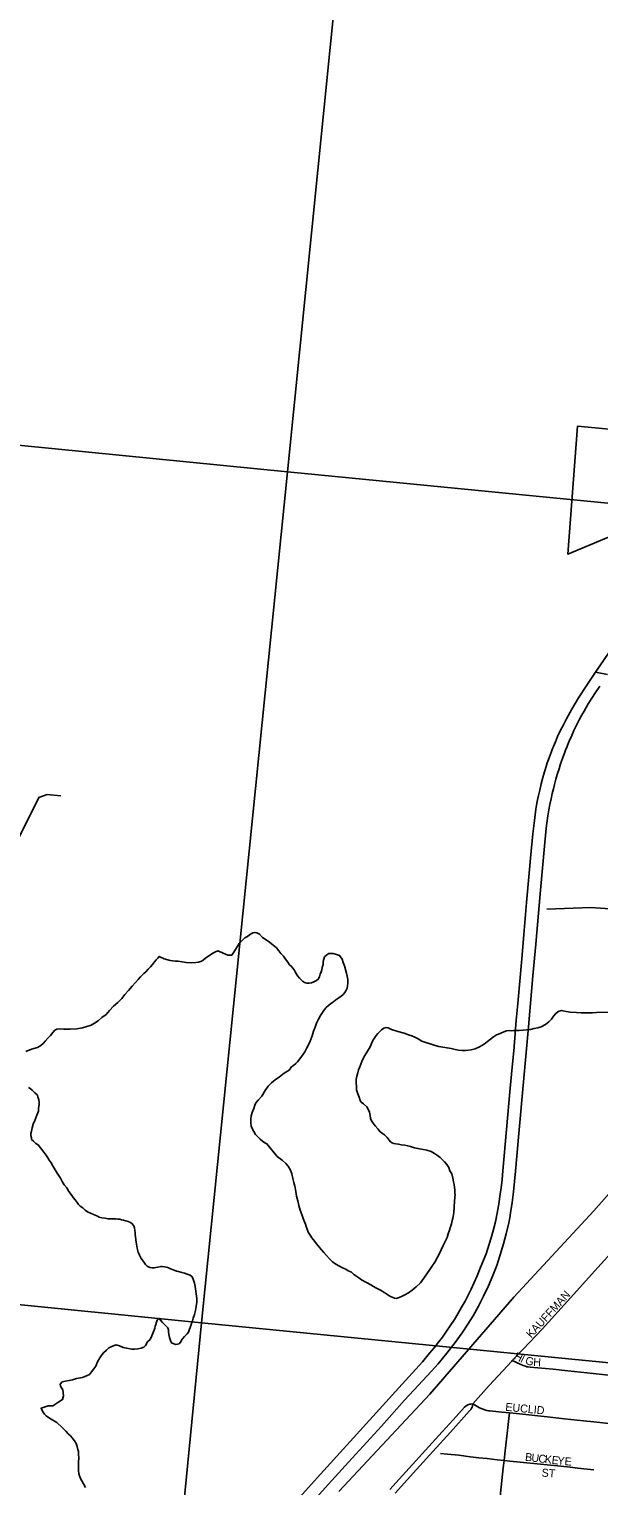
# Model space of a CAD drawing. Extents: x 1410790 to 1770854, y 448063 to 770588.
# Drawn here: x 1535096 to 1538656, y 660281 to 669381 of the extents above; entities that cross this region are included whole.
import ezdxf

# ---------------------------------------------------------------- set-up
doc = ezdxf.new("R2010")
doc.units = 0
for name, color, linetype in [('GM_X_City_Street', 7, 'Continuous'), ('GM_X_City_Street_Text', 7, 'Continuous'), ('GM_X_Corporation', 7, 'Continuous'), ('GM_X_Minor_River', 7, 'Continuous'), ('GM_X_Section', 7, 'Continuous'), ('GM_X_State_Route', 7, 'Continuous')]:
    doc.layers.add(name, color=color, linetype=linetype)

msp = doc.modelspace()

# ---------------------------------------------------------------- linework, layer by layer
at = {"layer": 'GM_X_City_Street'}
for points in [[(1538184.3, 661136.7), (1538301.1, 661258.9), (1538518.7, 661499.6), (1538610.9, 661602), (1538791, 661800.4)], [(1538114.8, 661064.1), (1538184.3, 661136.7)], [(1537868.7, 660793.3), (1537971.6, 660907.8), (1538111.4, 661060.5), (1538114.8, 661064.1)], [(1538114.8, 661064.1), (1538165.3, 661041.1), (1538182.4, 661033.4), (1538189.3, 661030.5), (1538196.8, 661027.8), (1538205.2, 661025.5), (1538214.9, 661023.6), (1538227.5, 661022.1), (1538370.9, 661010.1), (1538462, 661000.1), (1538621, 660983.2), (1538697, 660974.2), (1538757.1, 660967.7), (1538777, 660965.6)], [(1537349.2, 660258.6), (1537407.3, 660323), (1537676.7, 660619), (1537745.4, 660693.9), (1537817.3, 660772.7), (1537827.1, 660780.9), (1537836.3, 660786.1), (1537848.8, 660790.7), (1537858.5, 660792.2), (1537868.7, 660793.3)], [(1537383.9, 660235.3), (1537517.1, 660383.4), (1537618.3, 660495.4), (1537728.7, 660616.7), (1537848.1, 660748.6), (1537855.8, 660758), (1537860, 660765.3), (1537864, 660772.7), (1537867.1, 660781.8), (1537868.7, 660793.3)], [(1537868.7, 660793.3), (1537910.3, 660767.4), (1537944.2, 660755), (1537956.8, 660751.5), (1537966.4, 660749.9), (1537974.5, 660748.9), (1537993.7, 660746.9), (1538050.3, 660742.3), (1538097.8, 660737.7)], [(1538064.2, 660439.7), (1538069.1, 660480.6), (1538085.6, 660627.3), (1538093.9, 660702.2), (1538097.8, 660737.7)], [(1538097.8, 660737.7), (1538142.3, 660733.3), (1538332, 660712.1), (1538442, 660699.9), (1538559.3, 660687.8), (1538625.4, 660680.3), (1538700.3, 660672.1), (1538742.7, 660667.7)], [(1537665.9, 660483), (1537711, 660478.8), (1537781.7, 660471.7), (1537852, 660463.1), (1537906, 660456.6), (1537958.1, 660451), (1538020.8, 660444.5), (1538064.2, 660439.7)], [(1538032.8, 660139.7), (1538042.4, 660236), (1538058.5, 660392.7), (1538064.2, 660439.7)], [(1538064.2, 660439.7), (1538098.9, 660435.9), (1538164.1, 660429.3), (1538291.1, 660415.6), (1538418.8, 660403.2), (1538477.4, 660397.2), (1538524.4, 660392.1), (1538562.8, 660388), (1538582.9, 660385.7), (1538624.7, 660380.1)]]:
    msp.add_lwpolyline(points, dxfattribs=at)
at = {"layer": 'GM_X_Corporation'}
for points in [[(1538945.1, 666303), (1538461.6, 666102.4), (1538523.3, 666901.1), (1538744.4, 666880.8)], [(1538710.1, 665348.9), (1538635.6, 665364.7), (1538959.4, 665838.6)], [(1537031, 660245.9), (1537599.4, 660854.3), (1538123.8, 661459.7), (1538624.8, 661999.4), (1539134.6, 662575.1)]]:
    msp.add_lwpolyline(points, dxfattribs=at)
at = {"layer": 'GM_X_Minor_River'}
for points in [[(1531985.2, 660168.6), (1532450.3, 660588.3), (1532651.2, 660818.9), (1532822.5, 660971.9), (1533111.7, 661305), (1533328.3, 661617.5), (1533535.6, 661866), (1533588.6, 661915.1), (1533860.1, 662266.7), (1533936.4, 662477.8), (1534141.4, 662806.6), (1534648, 663695.2), (1534995.8, 664257.9), (1535156.5, 664581.7), (1535209, 664600.7), (1535292.9, 664590.9)], [(1538331.2, 663883), (1538605.8, 663893.4), (1538965.8, 663870.1), (1539133.4, 663836.6), (1539385.4, 663817.4), (1540123.5, 663466.6), (1540243.1, 663440.7), (1540738.7, 663386.5), (1540998, 663331), (1541119.3, 663290.4), (1541335.2, 663171.7), (1541681, 662933.8), (1541831.9, 662770.2), (1541887.5, 662749), (1542003.3, 662730.6), (1542249.7, 662729.6), (1542673.6, 662692.9)], [(1535075.5, 662995.4), (1535109.8, 663008.9), (1535148.1, 663020.4), (1535168.3, 663032.1), (1535184.6, 663045.9), (1535196.8, 663059.7), (1535213.1, 663077.5), (1535229.5, 663095.3), (1535243.8, 663113.1), (1535256, 663127), (1535268.2, 663134.8), (1535284.2, 663136.6), (1535312.3, 663134.1), (1535352.3, 663133.4), (1535394.5, 663136.8), (1535428.6, 663142.2), (1535456.8, 663149.8), (1535483, 663159.4), (1535505.3, 663171.1), (1535527.6, 663186.8), (1535549.9, 663206.5), (1535576.3, 663226.1), (1535598.7, 663249.9), (1535623.2, 663277.6), (1535649.7, 663301.2), (1535674.1, 663324.9), (1535694.5, 663350.7), (1535717, 663376.4), (1535739.5, 663402.2), (1535757.8, 663423.9), (1535776.2, 663443.7), (1535792.5, 663461.5), (1535812.9, 663481.2), (1535825.1, 663493.1), (1535839.4, 663508.9), (1535853.6, 663522.7), (1535865.9, 663538.6), (1535878.2, 663554.5), (1535890.4, 663566.3), (1535900.6, 663578.2), (1535908.8, 663588.1), (1535940.6, 663573.5), (1535976.5, 663562.9), (1536010.5, 663558.3), (1536026.6, 663558), (1536040.6, 663555.8), (1536076.6, 663551.2), (1536110.6, 663548.7), (1536136.7, 663550.2), (1536154.8, 663551.9), (1536168.9, 663555.7), (1536183, 663565.5), (1536199.3, 663579.3), (1536223.6, 663595), (1536243.9, 663608.7), (1536260, 663616.5), (1536274.2, 663624.3), (1536337.9, 663597.1), (1536361.9, 663596.7), (1536374.2, 663614.6), (1536390.7, 663642.5), (1536409.2, 663668.2), (1536427.5, 663688), (1536443.8, 663703.8), (1536460, 663713.6), (1536472.2, 663723.4), (1536482.3, 663729.3), (1536494.4, 663735.1)], [(1536494.4, 663735.1), (1536506.5, 663738.9), (1536518.5, 663736.7), (1536534.4, 663728.4), (1536554.1, 663706), (1536589.8, 663683.4), (1536619.5, 663660.8), (1536641.3, 663642.4), (1536657, 663624), (1536668.8, 663605.8), (1536684.5, 663589.5), (1536698.3, 663571.2), (1536712, 663552.9), (1536723.8, 663536.6), (1536735.6, 663526.4), (1536741.5, 663516.3), (1536751.3, 663504.1), (1536759.1, 663491.9), (1536766.9, 663477.7), (1536774.8, 663465.5), (1536784.6, 663453.3), (1536804.3, 663434.9), (1536816.2, 663424.7), (1536830.2, 663420.5), (1536846.2, 663422.2), (1536860.3, 663424), (1536874.4, 663429.8), (1536892.6, 663437.5), (1536902.7, 663445.4), (1536911, 663461.3), (1536915.2, 663477.3), (1536921.5, 663493.2), (1536925.7, 663505.2), (1536927.9, 663519.2), (1536932.2, 663537.2), (1536932.6, 663557.3), (1536941, 663585.3), (1536955.3, 663599.1), (1536969.4, 663606.9), (1536995.5, 663606.5), (1537017.4, 663600.1), (1537035.4, 663593.8), (1537051, 663571.4), (1537058.7, 663551.2), (1537066.4, 663529), (1537072.1, 663506.8), (1537079.7, 663484.6), (1537083.4, 663464.5), (1537087.1, 663444.4), (1537086.8, 663424.3), (1537084.4, 663402.2), (1537082.2, 663390.2), (1537073.9, 663374.3), (1537067.7, 663362.4), (1537057.5, 663350.5), (1537045.3, 663340.7), (1537031.1, 663328.8), (1537012.9, 663317.1), (1536998.7, 663305.3), (1536980.5, 663293.5), (1536966.2, 663281.7), (1536952, 663269.9), (1536941.8, 663256), (1536929.5, 663238.2), (1536917.1, 663220.3), (1536904.7, 663196.4), (1536892.3, 663170.5), (1536883.9, 663146.5), (1536873.5, 663120.6), (1536865, 663092.6), (1536852.4, 663058.7), (1536842.1, 663036.8), (1536831.7, 663016.9), (1536819.3, 662993), (1536807, 662973.1), (1536772.2, 662929.5), (1536762, 662919.7), (1536747.8, 662907.8), (1536735.6, 662898), (1536721.3, 662878.2), (1536688.9, 662858.6), (1536660.5, 662837), (1536634.1, 662817.4), (1536609.8, 662799.7), (1536589.4, 662777.9), (1536570.9, 662750.1), (1536550.3, 662716.3), (1536527.9, 662690.6), (1536511.5, 662672.8), (1536505.3, 662658.9), (1536499, 662638.9), (1536490.5, 662612.9), (1536484.2, 662593), (1536481.8, 662570.9), (1536481.5, 662548.8), (1536483.2, 662528.7), (1536490.9, 662508.5), (1536500.7, 662494.3), (1536510.4, 662476.1), (1536526.2, 662459.8), (1536540, 662447.5)], [(1538122.3, 663126.3), (1538138.3, 663126.1), (1538158.4, 663125.7), (1538182.4, 663127.3), (1538204.5, 663129), (1538228.6, 663132.6), (1538252.8, 663138.2), (1538274.9, 663141.9), (1538295, 663149.6), (1538323.3, 663163.2), (1538343.6, 663178.9), (1538359.9, 663196.7), (1538372.2, 663214.6), (1538386.6, 663232.4), (1538398.7, 663242.3), (1538408.8, 663246.1), (1538422.9, 663249.9), (1538432.9, 663247.7), (1538450.9, 663245.4), (1538476.9, 663241), (1538516.9, 663238.3), (1538545, 663235.9), (1538573, 663235.4), (1538597.1, 663237), (1538617.1, 663236.7), (1538641.2, 663238.3), (1538713.4, 663239.2)], [(1537752.1, 662162.7), (1537748.4, 662180.8), (1537742.7, 662203), (1537737.1, 662229.2), (1537725.4, 662249.4), (1537717.7, 662269.6), (1537706, 662287.9), (1537692.2, 662304.2), (1537678.4, 662318.4), (1537664.6, 662332.7), (1537646.8, 662345.1), (1537629, 662357.4), (1537607.1, 662369.8), (1537581.2, 662378.3), (1537557.2, 662382.7), (1537525.2, 662389.2), (1537503.3, 662393.6), (1537479.3, 662400), (1537461.3, 662404.3), (1537443.4, 662408.6), (1537421.4, 662411), (1537403.4, 662415.3), (1537387.4, 662417.6), (1537375.4, 662419.8), (1537363.4, 662424), (1537353.5, 662430.2), (1537345.7, 662440.3), (1537333.9, 662456.6), (1537316.1, 662472.9), (1537304.3, 662483.2), (1537290.4, 662493.4), (1537274.6, 662511.8), (1537258.9, 662530.1), (1537245.1, 662546.4), (1537235.3, 662560.6), (1537229.6, 662576.8), (1537225.9, 662594.9), (1537222.2, 662615), (1537214.4, 662633.2), (1537206.7, 662649.4), (1537184.9, 662667.8), (1537171.1, 662678.1), (1537165.2, 662688.2), (1537157.5, 662708.4), (1537149.9, 662730.6), (1537142.2, 662754.8), (1537140.6, 662777), (1537138.9, 662797.1), (1537139.2, 662819.1), (1537143.6, 662841.2), (1537149.9, 662861.1), (1537154.2, 662879.1), (1537162.6, 662899.1), (1537175.1, 662933), (1537189.6, 662962.9), (1537204.1, 662986.7), (1537216.4, 663006.6), (1537224.6, 663018.5), (1537232.9, 663038.4), (1537239.2, 663054.4), (1537247.5, 663070.3), (1537255.7, 663082.2), (1537263.9, 663094.2), (1537274.1, 663106), (1537286.4, 663119.9), (1537298.5, 663129.7), (1537312.7, 663139.5), (1537326.9, 663145.3), (1537338.8, 663143.1), (1537360.7, 663132.7), (1537400.6, 663120), (1537438.5, 663109.4), (1537466.4, 663098.9), (1537486.4, 663092.5), (1537506.3, 663084.2), (1537526.1, 663073.8), (1537550, 663059.4), (1537633.7, 663031.9), (1537655.7, 663025.5), (1537681.6, 663021.1), (1537707.6, 663016.6), (1537733.6, 663012.2), (1537757.6, 663007.8), (1537779.6, 663003.4), (1537801.6, 663001.1), (1537823.6, 663000.7), (1537857.8, 663004.2), (1537883.9, 663011.8), (1537910.2, 663023.4), (1537938.5, 663041), (1537960.8, 663056.7), (1537979.1, 663072.4), (1537997.4, 663086.2), (1538015.6, 663097.9), (1538029.7, 663103.7), (1538043.9, 663109.5), (1538062, 663117.3), (1538078.1, 663123), (1538096.2, 663124.7), (1538108.2, 663124.5), (1538122.3, 663126.3)], [(1535109.7, 662497), (1535114, 662517), (1535120.4, 662541), (1535130.8, 662562.9), (1535137.1, 662580.9), (1535143.3, 662596.9), (1535149.6, 662610.8), (1535153.7, 662620.8), (1535154.1, 662640.8), (1535158.4, 662662.9), (1535158.7, 662678.9), (1535156.9, 662693), (1535151.2, 662711.2), (1535147.3, 662721.2), (1535131.5, 662735.6), (1535115.8, 662753.9), (1535101.9, 662764.2), (1535092, 662770.3)], [(1536067.3, 661214.7), (1536083.6, 661230.5), (1536091.8, 661240.4), (1536096, 661254.3), (1536104.4, 661276.3), (1536110.7, 661294.2), (1536117, 661312.2), (1536121.3, 661328.2), (1536129.7, 661352.2), (1536136.1, 661376.1), (1536140.5, 661402.2), (1536142.9, 661428.2), (1536143.3, 661452.3), (1536132.5, 661526.7), (1536130.6, 661536.8), (1536128.8, 661546.9), (1536124.9, 661559), (1536121.2, 661573.1), (1536115.4, 661587.2), (1536101.5, 661597.5), (1536083.6, 661603.8), (1536067.6, 661610.1), (1536049.7, 661614.4), (1536029.7, 661620.8), (1536017.7, 661623), (1536001.8, 661629.3), (1535979.9, 661637.7), (1535962, 661646), (1535942, 661648.3), (1535928, 661650.5), (1535918, 661650.7), (1535899.9, 661647), (1535887.8, 661645.2), (1535877.8, 661643.3), (1535863.7, 661643.6), (1535849.7, 661645.8), (1535833.8, 661654.1), (1535824, 661664.3), (1535810.2, 661682.6), (1535796.5, 661700.9), (1535784.8, 661723.1), (1535777.1, 661741.3), (1535771.5, 661765.5), (1535765.9, 661791.7), (1535762.3, 661817.9), (1535760.6, 661838), (1535758.8, 661850), (1535759, 661864.1), (1535757.2, 661876.2), (1535753.4, 661892.3), (1535749.7, 661906.4), (1535737.9, 661920.6), (1535726, 661928.9), (1535714, 661933.1), (1535686.1, 661941.6), (1535672.1, 661943.8), (1535662.1, 661946), (1535650.1, 661946.2), (1535638.1, 661948.4), (1535620, 661948.7), (1535604, 661948.9), (1535588, 661949.2), (1535570, 661953.5), (1535550, 661955.8), (1535534, 661960.1), (1535518.1, 661968.4), (1535498.2, 661976.8), (1535478.3, 661985.1), (1535460.4, 661993.4), (1535446.6, 662003.7), (1535430.7, 662018), (1535414.9, 662028.3), (1535405, 662038.5), (1535395.2, 662050.7), (1535383.4, 662067), (1535371.7, 662083.2), (1535357.9, 662101.5), (1535344.2, 662119.8), (1535330.5, 662142.1), (1535314.8, 662162.4), (1535303.1, 662182.7), (1535291.4, 662203), (1535271.9, 662235.4), (1535258.1, 662255.7), (1535246.4, 662276), (1535232.8, 662298.3), (1535221, 662316.5), (1535213.2, 662330.7), (1535203.4, 662342.9), (1535195.6, 662355.1), (1535185.8, 662367.3), (1535176, 662381.5), (1535164.1, 662393.8), (1535154.4, 662410), (1535138.5, 662420.3), (1535122.7, 662434.6), (1535110.8, 662444.8), (1535111, 662454.9), (1535107.2, 662469), (1535107.4, 662483), (1535109.7, 662497)], [(1536540, 662447.5), (1536553.8, 662435.2), (1536567.7, 662423), (1536581.6, 662416.7), (1536646.5, 662339.4), (1536676.2, 662314.8), (1536699.9, 662294.3), (1536713.7, 662278), (1536729.3, 662253.7), (1536737, 662229.5), (1536744.5, 662201.2), (1536750.2, 662177.1), (1536755.8, 662152.9), (1536763.3, 662120.6), (1536766.8, 662090.5), (1536774.4, 662062.2), (1536781.9, 662032), (1536789.5, 662003.8), (1536799.1, 661975.5), (1536808.7, 661951.3), (1536816.4, 661931.1), (1536822.1, 661914.9), (1536827.9, 661900.8), (1536833.7, 661884.6), (1536839.4, 661866.4), (1536847.2, 661854.3), (1536857, 661840.1), (1536862.9, 661829.9), (1536870.7, 661819.8), (1536880.6, 661807.5), (1536892.4, 661793.3), (1536902.2, 661781.1), (1536912, 661768.9), (1536923.8, 661754.7), (1536937.6, 661738.4), (1536953.3, 661720), (1536973, 661699.6), (1536990.8, 661681.3), (1537012.6, 661666.9), (1537034.4, 661652.5), (1537054.3, 661642.1), (1537074.2, 661633.8), (1537090.1, 661623.4), (1537110, 661615.1), (1537123.8, 661602.8), (1537137.7, 661592.6), (1537155.5, 661580.2), (1537173.4, 661567.9), (1537231, 661536.8), (1537246.9, 661526.5), (1537262.8, 661518.2), (1537274.7, 661512), (1537290.6, 661503.7), (1537302.5, 661497.5), (1537314.4, 661489.3), (1537328.3, 661481), (1537340.2, 661472.8), (1537354.1, 661464.5), (1537368.1, 661458.3), (1537380, 661454.1), (1537390, 661451.9), (1537408.1, 661457.6), (1537426.3, 661465.4), (1537444.5, 661475.1), (1537466.7, 661486.8), (1537489, 661502.5), (1537515.4, 661524.1), (1537541.9, 661549.8), (1537562.4, 661577.6), (1537580.9, 661605.4), (1537599.3, 661633.2), (1537615.8, 661657), (1537630.1, 661678.8), (1537646.7, 661708.7), (1537661.1, 661732.5), (1537671.5, 661756.4), (1537683.9, 661782.3), (1537696.3, 661808.2), (1537708.8, 661832.1), (1537715.1, 661856.1), (1537723.5, 661878), (1537729.9, 661900), (1537734.2, 661918), (1537738.5, 661938), (1537742.8, 661954), (1537744.9, 661964), (1537747.1, 661974), (1537749.4, 661990), (1537749.5, 662000.1), (1537751.7, 662010.1), (1537751.9, 662022.1), (1537752.1, 662034.2), (1537754.3, 662046.2), (1537754.4, 662056.2), (1537756.9, 662086.3), (1537757.1, 662098.3), (1537755.3, 662108.4), (1537755.4, 662120.4), (1537755.6, 662130.5), (1537753.8, 662144.6), (1537752.1, 662162.7)], [(1535449, 660271.4), (1535435.3, 660293.8), (1535425.6, 660312), (1535415.8, 660326.2), (1535410.1, 660344.3), (1535406.3, 660358.4), (1535404.5, 660374.5), (1535404.9, 660398.6), (1535403.4, 660428.7), (1535405.8, 660456.8), (1535404.2, 660476.9), (1535404.4, 660494.9), (1535400.7, 660509.1), (1535396.9, 660527.2), (1535389.2, 660545.4), (1535379.4, 660561.6), (1535365.7, 660581.9), (1535353.9, 660594.1), (1535340.1, 660606.4), (1535324.3, 660622.7), (1535302.6, 660645.2), (1535269, 660675.8), (1535233.3, 660698.5), (1535211.5, 660712.9), (1535201.6, 660719.1), (1535191.7, 660729.3), (1535181.9, 660743.5), (1535170.2, 660765.8), (1535214.6, 660781.1), (1535246.6, 660780.6), (1535256.8, 660788.4), (1535281.1, 660806.1), (1535303.4, 660819.8), (1535309.8, 660843.7), (1535306.4, 660879.9), (1535292.7, 660904.2), (1535288.9, 660916.3), (1535303.1, 660930.2), (1535323.3, 660935.8), (1535345.4, 660939.5), (1535367.5, 660943.2), (1535391.7, 660950.8), (1535429.9, 660958.2), (1535454.1, 660967.8), (1535472.3, 660977.6), (1535486.5, 660993.4), (1535500.9, 661011.2), (1535513.2, 661029.1), (1535523.6, 661055), (1535538.1, 661080.8), (1535550.4, 661098.7), (1535562.6, 661114.6), (1535578.9, 661128.3), (1535593.1, 661142.2), (1535613.3, 661151.9), (1535627.5, 661157.7), (1535639.6, 661161.5), (1535659.5, 661155.1), (1535683.4, 661144.7), (1535737.4, 661135.8), (1535753.4, 661135.5), (1535775.5, 661137.2), (1535795.6, 661140.8), (1535811.7, 661146.6), (1535823.9, 661158.4), (1535836.3, 661180.3), (1535852.6, 661196.1), (1535862.9, 661218), (1535871.3, 661238), (1535877.6, 661253.9), (1535881.7, 661265.9), (1535883.9, 661277.9), (1535888.1, 661289.9), (1535892.4, 661303.9), (1535896.6, 661315.8), (1535906.8, 661327.7), (1535928.4, 661301.3), (1535950.1, 661280.8), (1535962, 661268.6), (1535965.8, 661256.5), (1535967.6, 661244.4), (1535969.3, 661226.3), (1535973, 661208.2), (1535978.8, 661190), (1535986.5, 661173.8), (1536000.4, 661167.6), (1536012.4, 661163.4), (1536022.5, 661165.2), (1536032.5, 661169.1), (1536040.7, 661179), (1536053, 661196.8), (1536067.3, 661214.7)]]:
    msp.add_lwpolyline(points, dxfattribs=at)
at = {"layer": 'GM_X_Section'}
for points in [[(1542531.7, 671341.3), (1542010.8, 666097.7), (1536711.3, 666615.6), (1537243.2, 671918.9)], [(1536711.3, 666615.6), (1536173.2, 661300.3), (1530726, 661842.6), (1531280, 667153.7)], [(1536711.3, 666615.6), (1542010.8, 666097.7), (1541524.6, 660775.6), (1536173.2, 661300.3)], [(1536173.2, 661300.3), (1535655.6, 656010.7), (1530308.8, 656571.2), (1530204.9, 656579), (1530726, 661842.6)], [(1541524.6, 660775.6), (1540980.4, 655448.5), (1535655.6, 656010.7), (1536173.2, 661300.3)]]:
    msp.add_lwpolyline(points, close=True, dxfattribs=at)
at = {"layer": 'GM_X_State_Route'}
for points in [[(1536786, 660208.5), (1536895.8, 660330.4), (1537101.3, 660558), (1537244.1, 660714.7), (1537406.4, 660893.9), (1537554.1, 661056.1), (1537598.4, 661109.9), (1537626.1, 661143.3), (1537653.5, 661177.6), (1537678.2, 661209.7), (1537704.3, 661246.6), (1537726.4, 661279.6), (1537752.9, 661320.8), (1537774.6, 661356.4), (1537796.3, 661392.4), (1537819.7, 661434.1), (1537839.7, 661472.3), (1537857.8, 661509.5), (1537876.1, 661550.4), (1537895.7, 661593.8), (1537915.2, 661640.2), (1537936, 661691), (1537950.8, 661731.2), (1537971.3, 661790.3), (1537984.1, 661831.4), (1537998, 661882.3), (1538009.5, 661930.5), (1538019.4, 661974.4), (1538027.6, 662018.3), (1538033.2, 662055.6), (1538038, 662089.9), (1538045.4, 662143.3), (1538051.1, 662194.5), (1538056.7, 662248.7), (1538101.4, 662764.4), (1538114.4, 662895.7), (1538126, 663018.9), (1538126.6, 663025), (1538140, 663189.5), (1538149.4, 663295.1), (1538173.8, 663572.8), (1538187.6, 663726.3), (1538204.4, 663925.7), (1538221, 664108.5), (1538229.4, 664203.3), (1538243.3, 664353.4), (1538252.9, 664437.9), (1538262.8, 664509), (1538266.8, 664533), (1538271.4, 664557.1), (1538279.5, 664594.8), (1538286.8, 664627.2), (1538296.4, 664666.1), (1538306.8, 664706.4), (1538316.9, 664742), (1538326.8, 664775.4), (1538333.8, 664797), (1538341.7, 664819.3), (1538351.7, 664846.4), (1538362.6, 664874.8), (1538368.9, 664890.9), (1538372.9, 664900.8), (1538378.2, 664913.8), (1538384.3, 664928.7), (1538398.6, 664961.4), (1538414.7, 664996.8), (1538434.1, 665035.6), (1538453.3, 665072.8), (1538486.7, 665132.2), (1538528.4, 665203), (1538580.5, 665283.7), (1538630.7, 665357.6), (1538690.2, 665444)], [(1538098.9, 661954.9), (1538104.7, 661987), (1538114.7, 662051.7), (1538122.5, 662116.8), (1538135.1, 662247), (1538156.2, 662482.3), (1538185.4, 662806), (1538203.9, 663011.5), (1538216.2, 663148.9), (1538244.4, 663466.2), (1538261.3, 663665.1), (1538288.7, 663979.2), (1538313.9, 664255.2), (1538327.3, 664388.9), (1538337.3, 664466.6), (1538343.4, 664503.5), (1538349.9, 664536.9), (1538357.7, 664573.8), (1538365.1, 664605.9), (1538371.6, 664634.6), (1538378.4, 664661.9), (1538387.2, 664695.8), (1538396, 664725.2), (1538407.2, 664760.4), (1538417, 664791), (1538429.3, 664825.5), (1538443.8, 664865.3), (1538448.6, 664877.9), (1538457.1, 664900.2), (1538457.8, 664901.9), (1538470.6, 664933.6), (1538486.2, 664969.6), (1538500.5, 665000), (1538518.7, 665038.2), (1538533.3, 665066.5), (1538547.4, 665093.3), (1538563.2, 665121.4), (1538589.5, 665165.8), (1538612.5, 665201.9), (1538635.4, 665236.9), (1538662.8, 665277.7)], [(1537442.2, 660816), (1537498.9, 660879), (1537610.3, 660997.7), (1537651.6, 661044), (1537706, 661109.6), (1537758.2, 661176.8), (1537802.6, 661237.6), (1537837.8, 661290.8), (1537869.9, 661343.3), (1537903.3, 661402.8), (1537935.8, 661465.7), (1537967.1, 661530.8), (1537993.6, 661596), (1538017.5, 661657.6), (1538040, 661724), (1538060.8, 661793), (1538077.8, 661856.4), (1538093.4, 661924.1), (1538098.9, 661954.9)], [(1535869.5, 659082.5), (1536002.5, 659233), (1536107.1, 659342.2), (1536218, 659458.6), (1536276.8, 659522.1), (1536334.9, 659586.3), (1536620.4, 659907.8), (1536780.9, 660085.8), (1536946.4, 660267.9), (1537091.5, 660428.9), (1537296.9, 660654.7), (1537442.2, 660816)]]:
    msp.add_lwpolyline(points, dxfattribs=at)

# ---------------------------------------------------------------- texts
at = {"layer": 'GM_X_City_Street_Text'}
for s, rotation, p in [('KAUFFMAN', 47.53424, (1538233.4, 661200.8)), ('H', 333.66464, (1538121.3, 661075.1)), ('I', 333.65877, (1538160.7, 661055.6)), ('G', 347.54046, (1538192.9, 661041.4)), ('H', 356.76148, (1538244.6, 661030.8)), ('EUCLID', 354.40378, (1538069.6, 660750.5)), ('B', 353.42919, (1538192.9, 660438.1)), ('U', 353.4344, (1538232.3, 660433.5)), ('C', 353.42919, (1538276, 660428.5)), ('K', 353.42413, (1538315.3, 660424)), ('E', 353.42902, (1538359, 660418.9)), ('Y', 354.39458, (1538394.9, 660414.8)), ('E', 355.85519, (1538440.1, 660410.4)), ('ST', 356.42579, (1538297.1, 660339))]:
    msp.add_text(s, height=50, rotation=rotation, dxfattribs=at).set_placement(p)

doc.saveas('drawing.dxf')
